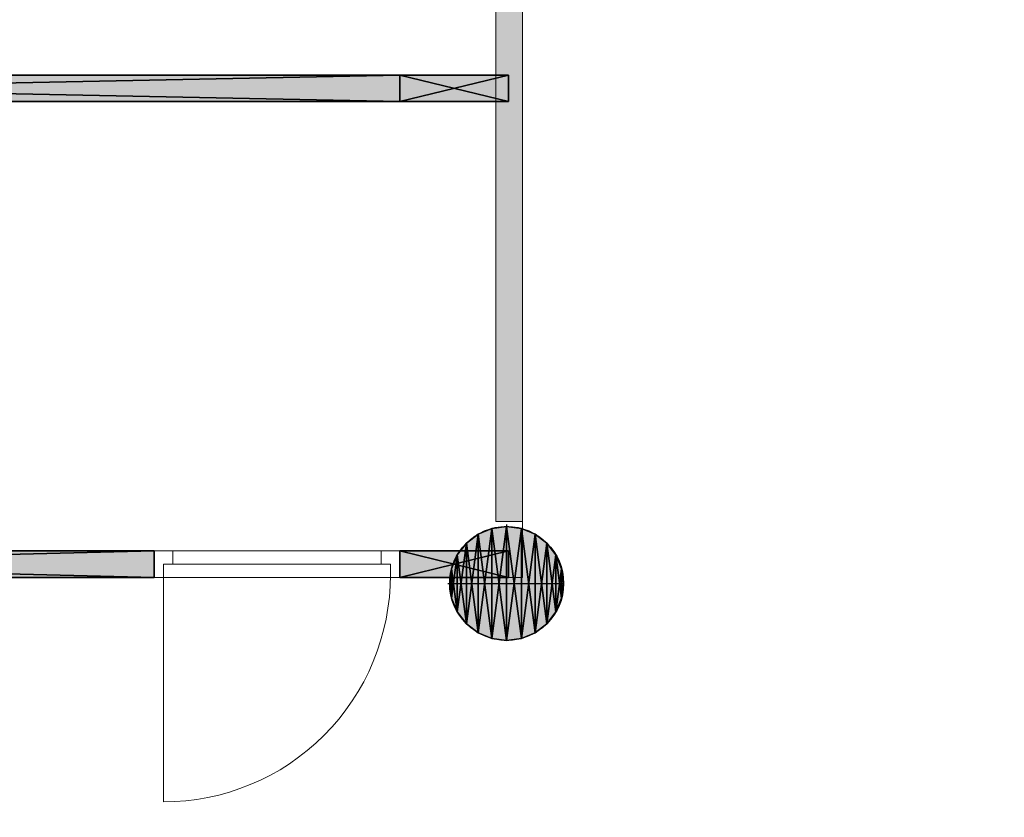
# Model space of a CAD drawing. Header units: inches. Extents: x 15 to 546804, y -66 to 267312.
# Tile 262 of 478: x 404617 to 408342, y 138898 to 141915. Entities that reach past the tile are written whole.
import ezdxf

# ---------------------------------------------------------------- set-up
doc = ezdxf.new("R2010")
doc.units = ezdxf.units.IN
doc.header["$MEASUREMENT"] = 0

msp = doc.modelspace()

# ---------------------------------------------------------------- hatches: boundary and pattern name
at = {"lineweight": 20}
h = msp.add_hatch(color=7, dxfattribs=at)
h.dxf.hatch_style = 1
h.paths.add_polyline_path([(406519.1, 142643.2, -0.118905), (406419.1, 142657.6), (406419.1, 141705.7), (406467.1, 141705.7), (406467.1, 141605.7), (406419.1, 141605.7), (406419.1, 140017.2), (406519.1, 140017.2)])
h.paths.add_polyline_path([(406467.1, 141705.7), (406419.1, 141705.7), (406419.1, 141605.7), (406467.1, 141605.7)], flags=17)
h = msp.add_hatch(color=7, dxfattribs=at)
h.dxf.hatch_style = 1
h.paths.add_polyline_path([(402432.1, 140382.7), (402332.1, 140382.7), (402332.1, 139905.7), (402432.1, 139905.7)])
h.paths.add_polyline_path([(402432.1, 141605.7), (402332.1, 141605.7), (402332.1, 141311.7), (402425.1, 141311.7), (402432.1, 141311.7)])
h.paths.add_polyline_path([(406055.1, 141705.7), (401067.1, 141705.7), (401067.1, 141605.7), (406055.1, 141605.7)])
h.paths.add_polyline_path([(406419.1, 141705.7), (406055.1, 141705.7), (406055.1, 141605.7), (406419.1, 141605.7)])
h = msp.add_hatch(color=7, dxfattribs=at)
h.dxf.hatch_style = 1
h.paths.add_polyline_path([(406459.5, 139998.1), (406459.5, 139782.7), (406674.9, 139782.7, 0.414214)])
h.paths.add_polyline_path([(406459.5, 139998.1, 0.414214), (406244.1, 139782.7), (406459.5, 139782.7)])
h.paths.add_polyline_path([(406459.5, 139782.7), (406244.1, 139782.7, 0.414214), (406459.5, 139567.3)])
h.paths.add_polyline_path([(406674.9, 139782.7), (406459.5, 139782.7), (406459.5, 139567.3, 0.414214)])
h = msp.add_hatch(color=7, dxfattribs=at)
h.dxf.hatch_style = 1
h.paths.add_polyline_path([(401067.1, 138030.7), (404282.1, 138030.7), (404282.1, 138039.7), (404282.1, 138130.7), (401067.1, 138130.7)])
h.paths.add_polyline_path([(405126.1, 139905.7), (401067.1, 139905.7), (401067.1, 139805.7), (405126.1, 139805.7)])
h.paths.add_polyline_path([(404382.1, 139805.7), (404282.1, 139805.7), (404282.1, 139050.7), (404382.1, 139050.7)])
h = msp.add_hatch(color=7, dxfattribs=at)
h.dxf.hatch_style = 1
h.paths.add_polyline_path([(406282.7, 139905.7), (406055.1, 139905.7), (406055.1, 139805.7), (406245.3, 139805.7, -0.125837)])

# ---------------------------------------------------------------- linework, layer by layer
at = {"color": 7, "lineweight": 20}
for p, q in [((406419.1, 140017.2, 3000), (406419.1, 143152.1, 3000)), ((406419.1, 140017.2, 300), (406419.1, 143152.1, 300)), ((406519.1, 140017.2, 300), (406519.1, 143152.1, 300)), ((406519.1, 140017.2, 3000), (406519.1, 143152.1, 3000)), ((406519.1, 142798.7, 300), (406519.1, 139805.7, 300)), ((406419.1, 140017.2, 300), (406419.1, 140017.2, 3000)), ((406519.1, 140017.2, 300), (406419.1, 140017.2, 300)), ((406519.1, 140017.2, 3000), (406419.1, 140017.2, 3000)), ((406519.1, 140017.2, 300), (406519.1, 140017.2, 3000)), ((405196.1, 139905.7, 2500), (405126.1, 139905.7, 2500)), ((405126.1, 139905.7, 2500), (405126.1, 139905.7, 3000)), ((405126.1, 139905.7, 3000), (406055.1, 139905.7, 3000)), ((405126.1, 139905.7, 2500), (405126.1, 139805.7, 2500)), ((405126.1, 139905.7, 3000), (405126.1, 139805.7, 3000)), ((405126.1, 139905.7, 300), (405196.1, 139905.7, 300)), ((406055.1, 139905.7, 2500), (405126.1, 139905.7, 2500)), ((405126.1, 139905.7, 2500), (405126.1, 139905.7, 300)), ((405126.1, 139905.7, 300), (405126.1, 139805.7, 300)), ((405126.1, 139905.7, 2500), (405126.1, 139805.7, 2500)), ((405196.1, 139905.7, 2500), (405196.1, 139905.7, 2930)), ((405196.1, 139905.7, 2930), (405985.1, 139905.7, 2930)), ((405985.1, 139905.7, 2430), (405196.1, 139905.7, 2430)), ((405196.1, 139905.7, 2430), (405196.1, 139905.7, 300)), ((405196.1, 139905.7, 300), (405196.1, 139855.7, 300)), ((405196.1, 139905.7, 2430), (405196.1, 139855.7, 2430)), ((406055.1, 139905.7, 2500), (405985.1, 139905.7, 2500)), ((405985.1, 139905.7, 2930), (405985.1, 139905.7, 2500)), ((405985.1, 139905.7, 300), (405985.1, 139905.7, 2430)), ((405985.1, 139905.7, 300), (406055.1, 139905.7, 300)), ((405985.1, 139905.7, 2430), (405985.1, 139855.7, 2430)), ((405985.1, 139905.7, 300), (405985.1, 139855.7, 300)), ((406055.1, 139905.7, 3000), (406055.1, 139905.7, 2500)), ((406055.1, 139905.7, 2500), (406055.1, 139805.7, 2500)), ((406055.1, 139905.7, 3000), (406055.1, 139805.7, 3000)), ((406055.1, 139905.7, 300), (406055.1, 139905.7, 2500)), ((406055.1, 139905.7, 300), (406055.1, 139805.7, 300)), ((406055.1, 139905.7, 2500), (406055.1, 139805.7, 2500)), ((405161.1, 139855.7, 300), (405161.1, 139805.7, 300)), ((405161.1, 139855.7, 2465), (405161.1, 139855.7, 300)), ((405196.1, 139855.7, 300), (405161.1, 139855.7, 300)), ((405161.1, 139855.7, 2465), (405161.1, 139805.7, 2465)), ((405196.1, 139855.7, 2465), (405161.1, 139855.7, 2465)), ((405161.1, 139855.7, 300), (406020.1, 139855.7, 300)), ((405161.1, 139855.7, 2465), (405161.1, 139855.7, 300)), ((406020.1, 139855.7, 2465), (405161.1, 139855.7, 2465)), ((405161.1, 139855.7, 2465), (405161.1, 139815.7, 2465)), ((405161.1, 139855.7, 300), (405161.1, 139815.7, 300)), ((405161.1, 139855.7, 300), (405215.9, 139855.7, 370.8)), ((405215.9, 139855.7, 2359.2), (405161.1, 139855.7, 2430)), ((405196.1, 139855.7, 2930), (405985.1, 139855.7, 2930)), ((405985.1, 139855.7, 2500), (405196.1, 139855.7, 2500)), ((405196.1, 139855.7, 2500), (405196.1, 139855.7, 2930)), ((405196.1, 139855.7, 2430), (405196.1, 139855.7, 300)), ((405985.1, 139855.7, 2430), (405196.1, 139855.7, 2430)), ((405985.1, 139855.7, 2465), (405196.1, 139855.7, 2465)), ((405196.1, 139855.7, 2430), (405196.1, 139855.7, 2465)), ((405325.4, 139855.7, 2217.6), (405270.7, 139855.7, 2288.4)), ((405270.7, 139855.7, 441.6), (405325.4, 139855.7, 512.4)), ((405435, 139855.7, 2076), (405380.2, 139855.7, 2146.8)), ((405380.2, 139855.7, 583.2), (405435, 139855.7, 654)), ((405544.5, 139855.7, 1934.5), (405489.8, 139855.7, 2005.2)), ((405489.8, 139855.7, 724.8), (405544.5, 139855.7, 795.5)), ((405654.1, 139855.7, 1792.9), (405599.3, 139855.7, 1863.7)), ((405599.3, 139855.7, 866.3), (405654.1, 139855.7, 937.1)), ((405763.6, 139855.7, 1651.3), (405708.9, 139855.7, 1722.1)), ((405708.9, 139855.7, 1007.9), (405763.6, 139855.7, 1078.7)), ((405873.2, 139855.7, 1509.7), (405818.4, 139855.7, 1580.5)), ((405818.4, 139855.7, 1149.5), (405873.2, 139855.7, 1220.3)), ((405982.7, 139855.7, 1368.1), (405928, 139855.7, 1438.9)), ((405928, 139855.7, 1291.1), (405982.7, 139855.7, 1361.9)), ((405985.1, 139855.7, 2930), (405985.1, 139855.7, 2500)), ((405985.1, 139855.7, 300), (405985.1, 139855.7, 2430)), ((405985.1, 139855.7, 300), (406020.1, 139855.7, 300)), ((405985.1, 139855.7, 2465), (406020.1, 139855.7, 2465)), ((405985.1, 139855.7, 2430), (405985.1, 139855.7, 2465)), ((406020.1, 139855.7, 300), (406020.1, 139855.7, 2465)), ((406020.1, 139855.7, 300), (406020.1, 139805.7, 300)), ((406020.1, 139855.7, 2465), (406020.1, 139805.7, 2465)), ((406020.1, 139855.7, 300), (406020.1, 139855.7, 2465)), ((406020.1, 139855.7, 2465), (406020.1, 139815.7, 2465)), ((406020.1, 139855.7, 300), (406020.1, 139815.7, 300)), ((406519.1, 139805.7, 300), (404282.1, 139805.7, 300)), ((405196.1, 139805.7, 2500), (405126.1, 139805.7, 2500)), ((405126.1, 139805.7, 2500), (405126.1, 139805.7, 3000)), ((405126.1, 139805.7, 3000), (406055.1, 139805.7, 3000)), ((405126.1, 139805.7, 300), (405161.1, 139805.7, 300)), ((406055.1, 139805.7, 2500), (405126.1, 139805.7, 2500)), ((405126.1, 139805.7, 2500), (405126.1, 139805.7, 300)), ((405161.1, 139815.7, 2465), (405161.1, 139815.7, 300)), ((405161.1, 139815.7, 300), (405161.1, 138956.7, 300)), ((405161.1, 139805.7, 2465), (405161.1, 139805.7, 300)), ((406020.1, 139805.7, 2465), (405161.1, 139805.7, 2465)), ((405196.1, 139805.7, 2930), (405985.1, 139805.7, 2930)), ((405196.1, 139805.7, 2500), (405196.1, 139805.7, 2930)), ((405985.1, 139805.7, 2930), (405985.1, 139805.7, 2500)), ((406055.1, 139805.7, 2500), (405985.1, 139805.7, 2500)), ((406020.1, 139815.7, 300), (406020.1, 139815.7, 2465)), ((406020.1, 139805.7, 300), (406055.1, 139805.7, 300)), ((406020.1, 139805.7, 300), (406020.1, 139805.7, 2465)), ((406055.1, 139805.7, 3000), (406055.1, 139805.7, 2500)), ((406055.1, 139805.7, 300), (406055.1, 139805.7, 2500))]:
    msp.add_line(p, q, dxfattribs=at)
at = {"color": 7}
for p, q in [((401067.1, 141705.7, 300), (406055.1, 141705.7, 300)), ((401067.1, 141705.7, 3000), (406055.1, 141705.7, 3000)), ((406055.1, 141705.7, 300), (406055.1, 141705.7, 3000)), ((406055.1, 141705.7, 3000), (406055.1, 141605.7, 3000)), ((406055.1, 141705.7, 3000), (406467.1, 141705.7, 3000)), ((406055.1, 141705.7, 300), (406467.1, 141705.7, 300)), ((406055.1, 141705.7, 300), (406055.1, 141605.7, 300)), ((406467.1, 141705.7, 3000), (406467.1, 141605.7, 3000)), ((406467.1, 141705.7, 300), (406467.1, 141605.7, 300)), ((406467.1, 141705.7, 300), (406467.1, 141705.7, 3000)), ((406055.1, 141605.7, 300), (401067.1, 141605.7, 300)), ((406055.1, 141605.7, 3000), (401067.1, 141605.7, 3000)), ((406055.1, 141605.7, 300), (406055.1, 141605.7, 3000)), ((406055.1, 141605.7, 300), (406467.1, 141605.7, 300)), ((406055.1, 141605.7, 3000), (406467.1, 141605.7, 3000)), ((406467.1, 141605.7, 300), (406467.1, 141605.7, 3000)), ((406403.8, 139990.8, 0), (406403.8, 139990.8, 7000)), ((406459.5, 140005.7, 0), (406459.5, 139998.1, 0)), ((406459.5, 139998.1, 0), (406459.5, 139998.1, 7000)), ((406459.5, 139998.1, 0), (406459.5, 139567.3, 0)), ((406515.3, 139990.8, 0), (406515.3, 139990.8, 7000)), ((406351.8, 139969.3, 0), (406351.8, 139969.3, 7000)), ((406567.2, 139969.3, 0), (406567.2, 139969.3, 7000)), ((406307.2, 139935, 0), (406307.2, 139935, 7000)), ((406611.8, 139935, 0), (406611.8, 139935, 7000)), ((401067.1, 139905.7, 300), (405126.1, 139905.7, 300)), ((401067.1, 139905.7, 3000), (405126.1, 139905.7, 3000)), ((405126.1, 139905.7, 300), (405126.1, 139805.7, 300)), ((405126.1, 139905.7, 300), (405126.1, 139905.7, 3000)), ((405126.1, 139905.7, 3000), (405126.1, 139805.7, 3000)), ((406055.1, 139905.7, 300), (406055.1, 139905.7, 3000)), ((406055.1, 139905.7, 3000), (406055.1, 139805.7, 3000)), ((406055.1, 139905.7, 3000), (406467.1, 139905.7, 3000)), ((406055.1, 139905.7, 300), (406467.1, 139905.7, 300)), ((406055.1, 139905.7, 300), (406055.1, 139805.7, 300)), ((406272.9, 139890.4, 0), (406272.9, 139890.4, 7000)), ((406467.1, 139905.7, 3000), (406467.1, 139805.7, 3000)), ((406467.1, 139905.7, 300), (406467.1, 139805.7, 300)), ((406467.1, 139905.7, 300), (406467.1, 139905.7, 3000)), ((406646.1, 139890.4, 0), (406646.1, 139890.4, 7000)), ((406251.4, 139838.5, 0), (406251.4, 139838.5, 7000)), ((406667.6, 139838.5, 0), (406667.6, 139838.5, 7000)), ((405126.1, 139805.7, 300), (401067.1, 139805.7, 300)), ((405126.1, 139805.7, 3000), (401067.1, 139805.7, 3000)), ((405126.1, 139805.7, 300), (405126.1, 139805.7, 3000)), ((406055.1, 139805.7, 300), (406055.1, 139805.7, 3000)), ((406055.1, 139805.7, 300), (406467.1, 139805.7, 300)), ((406055.1, 139805.7, 3000), (406467.1, 139805.7, 3000)), ((406467.1, 139805.7, 300), (406467.1, 139805.7, 3000)), ((406236.5, 139782.7, 0), (406244.1, 139782.7, 0)), ((406244.1, 139782.7, 0), (406244.1, 139782.7, 7000)), ((406244.1, 139782.7, 0), (406674.9, 139782.7, 0)), ((406674.9, 139782.7, 0), (406674.9, 139782.7, 7000)), ((406251.4, 139726.9, 0), (406251.4, 139726.9, 7000)), ((406667.6, 139726.9, 0), (406667.6, 139726.9, 7000)), ((406272.9, 139675, 0), (406272.9, 139675, 7000)), ((406646.1, 139675, 0), (406646.1, 139675, 7000)), ((406307.2, 139630.4, 0), (406307.2, 139630.4, 7000)), ((406611.8, 139630.4, 0), (406611.8, 139630.4, 7000)), ((406351.8, 139596.1, 0), (406351.8, 139596.1, 7000)), ((406403.8, 139574.6, 0), (406403.8, 139574.6, 7000)), ((406515.3, 139574.6, 0), (406515.3, 139574.6, 7000)), ((406567.2, 139596.1, 0), (406567.2, 139596.1, 7000)), ((406459.5, 139567.3, 0), (406459.5, 139567.3, 7000))]:
    msp.add_line(p, q, dxfattribs=at)
for centre in [(406459.5, 139782.7, 7000), (406459.5, 139782.7, 0)]:
    msp.add_circle(centre, 215.4, dxfattribs=at)
at = {"color": 7, "lineweight": 20, "extrusion": (0, 0, -1)}
for centre in [(405161.1, 139815.7, 300), (405161.1, 139815.7), (405161.1, 139815.7), (405161.1, 139815.7), (405161.1, 139815.7), (405161.1, 139815.7), (405161.1, 139815.7), (405161.1, 139815.7), (405161.1, 139815.7), (405161.1, 139815.7), (405161.1, 139815.7), (405161.1, 139815.7), (405161.1, 139815.7), (405161.1, 139815.7), (405161.1, 139815.7), (405161.1, 139815.7), (405161.1, 139815.7), (405161.1, 139815.7), (405161.1, 139815.7)]:
    msp.add_ellipse(centre, major_axis=(0, 859.5), ratio=0.999391, start_param=1.570796, end_param=3.141593, dxfattribs=at)
at = {"color": 7, "lineweight": 20}
for points, invisible_edges in [([(414067.1, 156655.7, 300), (401067.1, 139805.7, 300), (401067.1, 156655.7, 300)], 1), ([(401067.1, 139805.7, 300), (414067.1, 156655.7, 300), (404282.1, 139805.7, 300)], 3), ([(406519.1, 140017.2, 3000), (406419.1, 143152.1, 3000), (406419.1, 140017.2, 3000)], 1), ([(406419.1, 143152.1, 3000), (406519.1, 140017.2, 3000), (406519.1, 143152.1, 3000)], 1), ([(406519.1, 143152.1, 300), (406419.1, 140017.2, 300), (406419.1, 143152.1, 300)], 1), ([(406419.1, 140017.2, 300), (406519.1, 143152.1, 300), (406519.1, 140017.2, 300)], 1), ([(406419.1, 143152.1, 3000), (406419.1, 140017.2, 300), (406419.1, 140017.2, 3000)], 1), ([(406419.1, 140017.2, 300), (406419.1, 143152.1, 3000), (406419.1, 143152.1, 300)], 1), ([(406519.1, 143152.1, 300), (406519.1, 140017.2, 3000), (406519.1, 140017.2, 300)], 1), ([(406519.1, 140017.2, 3000), (406519.1, 143152.1, 300), (406519.1, 143152.1, 3000)], 1), ([(406469.1, 142798.7, 300), (404282.1, 139805.7, 300), (406469.1, 142855.7, 300)], 3), ([(404282.1, 139805.7, 300), (406469.1, 142798.7, 300), (406519.1, 139805.7, 300)], 3), ([(406519.1, 139805.7, 300), (406469.1, 142798.7, 300), (406519.1, 142798.7, 300)], 1), ([(406519.1, 140017.2, 3000), (406419.1, 140017.2, 300), (406519.1, 140017.2, 300)], 1), ([(406419.1, 140017.2, 300), (406519.1, 140017.2, 3000), (406419.1, 140017.2, 3000)], 1), ([(405126.1, 139805.7, 300), (405126.1, 139905.7, 2500), (405126.1, 139905.7, 300)], 1), ([(405126.1, 139905.7, 2500), (405126.1, 139805.7, 300), (405126.1, 139805.7, 2500)], 1), ([(405126.1, 139905.7, 2500), (405196.1, 139905.7, 300), (405126.1, 139905.7, 300)], 1), ([(405196.1, 139905.7, 300), (405126.1, 139905.7, 2500), (405196.1, 139905.7, 2430)], 3), ([(405196.1, 139905.7, 2430), (405126.1, 139905.7, 2500), (405985.1, 139905.7, 2430)], 3), ([(406055.1, 139905.7, 2500), (405985.1, 139905.7, 2430), (405126.1, 139905.7, 2500)], 3), ([(405126.1, 139905.7, 2500), (406055.1, 139805.7, 2500), (406055.1, 139905.7, 2500)], 1), ([(406055.1, 139805.7, 2500), (405126.1, 139905.7, 2500), (405126.1, 139805.7, 2500)], 1), ([(405196.1, 139905.7, 300), (405161.1, 139855.7, 300), (405126.1, 139905.7, 300)], 3), ([(405126.1, 139905.7, 300), (405161.1, 139855.7, 300), (405126.1, 139805.7, 300)], 3), ([(406055.1, 139905.7, 3000), (405126.1, 139805.7, 3000), (406055.1, 139805.7, 3000)], 1), ([(405126.1, 139805.7, 3000), (406055.1, 139905.7, 3000), (405126.1, 139905.7, 3000)], 1), ([(405126.1, 139805.7, 2500), (405126.1, 139905.7, 3000), (405126.1, 139905.7, 2500)], 1), ([(405126.1, 139905.7, 3000), (405126.1, 139805.7, 2500), (405126.1, 139805.7, 3000)], 1), ([(405126.1, 139905.7, 3000), (405196.1, 139905.7, 2500), (405126.1, 139905.7, 2500)], 1), ([(405196.1, 139905.7, 2500), (405126.1, 139905.7, 3000), (405196.1, 139905.7, 2930)], 3), ([(405196.1, 139905.7, 2930), (405126.1, 139905.7, 3000), (405985.1, 139905.7, 2930)], 3), ([(406055.1, 139905.7, 3000), (405985.1, 139905.7, 2930), (405126.1, 139905.7, 3000)], 3), ([(405161.1, 139855.7, 300), (405196.1, 139905.7, 300), (405196.1, 139855.7, 300)], 1), ([(405196.1, 139905.7, 2430), (405196.1, 139855.7, 300), (405196.1, 139905.7, 300)], 1), ([(405196.1, 139855.7, 300), (405196.1, 139905.7, 2430), (405196.1, 139855.7, 2430)], 1), ([(405196.1, 139855.7, 2430), (405985.1, 139905.7, 2430), (405985.1, 139855.7, 2430)], 1), ([(405985.1, 139905.7, 2430), (405196.1, 139855.7, 2430), (405196.1, 139905.7, 2430)], 1), ([(405985.1, 139855.7, 300), (405985.1, 139905.7, 2430), (405985.1, 139905.7, 300)], 1), ([(405985.1, 139905.7, 2430), (405985.1, 139855.7, 300), (405985.1, 139855.7, 2430)], 1), ([(405985.1, 139905.7, 2430), (406055.1, 139905.7, 300), (405985.1, 139905.7, 300)], 1), ([(406055.1, 139905.7, 300), (405985.1, 139905.7, 2430), (406055.1, 139905.7, 2500)], 3), ([(406055.1, 139905.7, 300), (406020.1, 139855.7, 300), (405985.1, 139905.7, 300)], 3), ([(405985.1, 139905.7, 300), (406020.1, 139855.7, 300), (405985.1, 139855.7, 300)], 1), ([(405985.1, 139905.7, 2930), (406055.1, 139905.7, 2500), (405985.1, 139905.7, 2500)], 1), ([(406055.1, 139905.7, 2500), (405985.1, 139905.7, 2930), (406055.1, 139905.7, 3000)], 3), ([(406020.1, 139805.7, 300), (406055.1, 139905.7, 300), (406055.1, 139805.7, 300)], 1), ([(406055.1, 139905.7, 300), (406020.1, 139805.7, 300), (406020.1, 139855.7, 300)], 13), ([(406055.1, 139905.7, 2500), (406055.1, 139805.7, 300), (406055.1, 139905.7, 300)], 1), ([(406055.1, 139805.7, 300), (406055.1, 139905.7, 2500), (406055.1, 139805.7, 2500)], 1), ([(406055.1, 139805.7, 3000), (406055.1, 139905.7, 2500), (406055.1, 139905.7, 3000)], 1), ([(406055.1, 139905.7, 2500), (406055.1, 139805.7, 3000), (406055.1, 139805.7, 2500)], 1), ([(405126.1, 139805.7, 300), (405161.1, 139855.7, 300), (405161.1, 139805.7, 300)], 1), ([(405161.1, 139815.7, 300), (405161.1, 139855.7, 2465), (405161.1, 139855.7, 300)], 1), ([(405161.1, 139855.7, 2465), (405161.1, 139815.7, 300), (405161.1, 139815.7, 2465)], 1), ([(405161.1, 139855.7, 2465), (406020.1, 139855.7, 300), (405161.1, 139855.7, 300)], 1), ([(406020.1, 139855.7, 300), (405161.1, 139855.7, 2465), (406020.1, 139855.7, 2465)], 1), ([(405196.1, 139855.7, 2430), (405161.1, 139855.7, 300), (405196.1, 139855.7, 300)], 1), ([(405161.1, 139855.7, 300), (405196.1, 139855.7, 2430), (405161.1, 139855.7, 2465)], 3), ([(405161.1, 139855.7, 2465), (405196.1, 139855.7, 2430), (405196.1, 139855.7, 2465)], 1), ([(405161.1, 139855.7, 2465), (405161.1, 139805.7, 300), (405161.1, 139855.7, 300)], 1), ([(405161.1, 139805.7, 300), (405161.1, 139855.7, 2465), (405161.1, 139805.7, 2465)], 1), ([(405161.1, 139805.7, 2465), (406020.1, 139855.7, 2465), (406020.1, 139805.7, 2465)], 1), ([(406020.1, 139855.7, 2465), (405161.1, 139805.7, 2465), (405985.1, 139855.7, 2465)], 3), ([(405985.1, 139855.7, 2465), (405161.1, 139805.7, 2465), (405196.1, 139855.7, 2465)], 3), ([(405196.1, 139855.7, 2465), (405161.1, 139805.7, 2465), (405161.1, 139855.7, 2465)], 1), ([(405985.1, 139855.7, 2465), (405196.1, 139855.7, 2430), (405985.1, 139855.7, 2430)], 1), ([(405196.1, 139855.7, 2430), (405985.1, 139855.7, 2465), (405196.1, 139855.7, 2465)], 1), ([(405196.1, 139855.7, 2930), (405985.1, 139855.7, 2500), (405196.1, 139855.7, 2500)], 1), ([(405985.1, 139855.7, 2500), (405196.1, 139855.7, 2930), (405985.1, 139855.7, 2930)], 1), ([(406020.1, 139855.7, 2465), (405985.1, 139855.7, 300), (406020.1, 139855.7, 300)], 1), ([(405985.1, 139855.7, 300), (406020.1, 139855.7, 2465), (405985.1, 139855.7, 2430)], 3), ([(405985.1, 139855.7, 2430), (406020.1, 139855.7, 2465), (405985.1, 139855.7, 2465)], 1), ([(406020.1, 139815.7, 2465), (406020.1, 139855.7, 300), (406020.1, 139855.7, 2465)], 1), ([(406020.1, 139855.7, 300), (406020.1, 139815.7, 2465), (406020.1, 139815.7, 300)], 1), ([(406020.1, 139805.7, 300), (406020.1, 139855.7, 2465), (406020.1, 139855.7, 300)], 1), ([(406020.1, 139855.7, 2465), (406020.1, 139805.7, 300), (406020.1, 139805.7, 2465)], 1), ([(405161.1, 139805.7, 2465), (405126.1, 139805.7, 300), (405161.1, 139805.7, 300)], 1), ([(405126.1, 139805.7, 300), (405161.1, 139805.7, 2465), (405126.1, 139805.7, 2500)], 3), ([(405126.1, 139805.7, 2500), (405161.1, 139805.7, 2465), (406055.1, 139805.7, 2500)], 3), ([(405196.1, 139805.7, 2930), (405126.1, 139805.7, 2500), (405196.1, 139805.7, 2500)], 1), ([(405126.1, 139805.7, 2500), (405196.1, 139805.7, 2930), (405126.1, 139805.7, 3000)], 3), ([(405126.1, 139805.7, 3000), (405196.1, 139805.7, 2930), (406055.1, 139805.7, 3000)], 3), ([(406020.1, 139805.7, 2465), (406055.1, 139805.7, 2500), (405161.1, 139805.7, 2465)], 3), ([(405985.1, 139805.7, 2930), (406055.1, 139805.7, 3000), (405196.1, 139805.7, 2930)], 3), ([(406055.1, 139805.7, 2500), (405985.1, 139805.7, 2930), (405985.1, 139805.7, 2500)], 1), ([(405985.1, 139805.7, 2930), (406055.1, 139805.7, 2500), (406055.1, 139805.7, 3000)], 13), ([(406055.1, 139805.7, 2500), (406020.1, 139805.7, 300), (406055.1, 139805.7, 300)], 1), ([(406020.1, 139805.7, 300), (406055.1, 139805.7, 2500), (406020.1, 139805.7, 2465)], 3)]:
    msp.add_3dface(points, dxfattribs=dict(at, invisible_edges=invisible_edges))

# ---------------------------------------------------------------- meshes
at = {"color": 7}
mesh = msp.add_polyface(dxfattribs=at)
corners = [(406055.1, 141705.7, 300), (401067.1, 141605.7, 300), (401067.1, 141705.7, 300), (406055.1, 141605.7, 300)]
mesh.append_faces([[corners[k] for k in face] for face in [(0, 1, 2), (1, 0, 3)]], dxfattribs={"vtx0": -1, "color": 7})
mesh = msp.add_polyface(dxfattribs=at)
corners = [(401067.1, 141705.7, 3000), (406055.1, 141705.7, 300), (401067.1, 141705.7, 300), (406055.1, 141705.7, 3000)]
mesh.append_faces([[corners[k] for k in face] for face in [(0, 1, 2), (1, 0, 3)]], dxfattribs={"vtx0": -1, "color": 7})
mesh = msp.add_polyface(dxfattribs=at)
corners = [(406055.1, 141605.7, 3000), (401067.1, 141705.7, 3000), (401067.1, 141605.7, 3000), (406055.1, 141705.7, 3000)]
mesh.append_faces([[corners[k] for k in face] for face in [(0, 1, 2), (1, 0, 3)]], dxfattribs={"vtx0": -1, "color": 7})
mesh = msp.add_polyface(dxfattribs=at)
corners = [(406055.1, 141705.7, 3000), (406467.1, 141705.7, 300), (406055.1, 141705.7, 300), (406467.1, 141705.7, 3000)]
mesh.append_faces([[corners[k] for k in face] for face in [(0, 1, 2), (1, 0, 3)]], dxfattribs={"vtx0": -1, "color": 7})
mesh = msp.add_polyface(dxfattribs=at)
corners = [(406467.1, 141705.7, 300), (406055.1, 141605.7, 300), (406055.1, 141705.7, 300), (406467.1, 141605.7, 300)]
mesh.append_faces([[corners[k] for k in face] for face in [(0, 1, 2), (1, 0, 3)]], dxfattribs={"vtx0": -1, "color": 7})
mesh = msp.add_polyface(dxfattribs=at)
corners = [(406467.1, 141605.7, 3000), (406055.1, 141705.7, 3000), (406055.1, 141605.7, 3000), (406467.1, 141705.7, 3000)]
mesh.append_faces([[corners[k] for k in face] for face in [(0, 1, 2), (1, 0, 3)]], dxfattribs={"vtx0": -1, "color": 7})
mesh = msp.add_polyface(dxfattribs=at)
corners = [(406467.1, 141705.7, 300), (406467.1, 141605.7, 3000), (406467.1, 141605.7, 300), (406467.1, 141705.7, 3000)]
mesh.append_faces([[corners[k] for k in face] for face in [(0, 1, 2), (1, 0, 3)]], dxfattribs={"vtx0": -1, "color": 7})
mesh = msp.add_polyface(dxfattribs=at)
corners = [(406055.1, 141605.7, 3000), (401067.1, 141605.7, 300), (406055.1, 141605.7, 300), (401067.1, 141605.7, 3000)]
mesh.append_faces([[corners[k] for k in face] for face in [(0, 1, 2), (1, 0, 3)]], dxfattribs={"vtx0": -1, "color": 7})
mesh = msp.add_polyface(dxfattribs=at)
corners = [(406467.1, 141605.7, 3000), (406055.1, 141605.7, 300), (406467.1, 141605.7, 300), (406055.1, 141605.7, 3000)]
mesh.append_faces([[corners[k] for k in face] for face in [(0, 1, 2), (1, 0, 3)]], dxfattribs={"vtx0": -1, "color": 7})
mesh = msp.add_polyface(dxfattribs=at)
corners = [(406251.4, 139726.9, 7000), (406251.4, 139838.5, 7000), (406244.1, 139782.7, 7000), (406272.9, 139675, 7000), (406272.9, 139890.4, 7000), (406307.2, 139630.4, 7000), (406307.2, 139935, 7000), (406351.8, 139596.1, 7000), (406351.8, 139969.3, 7000), (406403.8, 139574.6, 7000), (406403.8, 139990.8, 7000), (406459.5, 139567.3, 7000), (406459.5, 139998.1, 7000), (406515.3, 139574.6, 7000), (406515.3, 139990.8, 7000), (406567.2, 139596.1, 7000), (406567.2, 139969.3, 7000), (406611.8, 139630.4, 7000), (406611.8, 139935, 7000), (406646.1, 139675, 7000), (406646.1, 139890.4, 7000), (406667.6, 139726.9, 7000), (406667.6, 139838.5, 7000), (406674.9, 139782.7, 7000)]
mesh.append_faces([[corners[k] for k in face] for face in [(0, 1, 2), (22, 21, 23)]], dxfattribs={"vtx0": -1, "color": 7})
mesh.append_faces([[corners[k] for k in face] for face in [(1, 3, 4), (4, 5, 6), (6, 7, 8), (8, 9, 10), (10, 11, 12), (12, 13, 14), (14, 15, 16), (16, 17, 18), (18, 19, 20), (20, 21, 22)]], dxfattribs={"vtx0": -1, "vtx1": -1, "color": 7})
mesh.append_faces([[corners[k] for k in face] for face in [(1, 0, 3), (4, 3, 5), (6, 5, 7), (8, 7, 9), (10, 9, 11), (12, 11, 13), (14, 13, 15), (16, 15, 17), (18, 17, 19), (20, 19, 21)]], dxfattribs={"vtx0": -1, "vtx2": -1, "color": 7})
mesh = msp.add_polyface(dxfattribs=at)
corners = [(406251.4, 139838.5, 0), (406251.4, 139726.9, 0), (406244.1, 139782.7, 0), (406272.9, 139890.4, 0), (406272.9, 139675, 0), (406307.2, 139935, 0), (406307.2, 139630.4, 0), (406351.8, 139969.3, 0), (406351.8, 139596.1, 0), (406403.8, 139990.8, 0), (406403.8, 139574.6, 0), (406459.5, 139998.1, 0), (406459.5, 139567.3, 0), (406515.3, 139990.8, 0), (406515.3, 139574.6, 0), (406567.2, 139969.3, 0), (406567.2, 139596.1, 0), (406611.8, 139935, 0), (406611.8, 139630.4, 0), (406646.1, 139890.4, 0), (406646.1, 139675, 0), (406667.6, 139838.5, 0), (406667.6, 139726.9, 0), (406674.9, 139782.7, 0)]
mesh.append_faces([[corners[k] for k in face] for face in [(0, 1, 2), (22, 21, 23)]], dxfattribs={"vtx0": -1, "color": 7})
mesh.append_faces([[corners[k] for k in face] for face in [(1, 3, 4), (4, 5, 6), (6, 7, 8), (8, 9, 10), (10, 11, 12), (12, 13, 14), (14, 15, 16), (16, 17, 18), (18, 19, 20), (20, 21, 22)]], dxfattribs={"vtx0": -1, "vtx1": -1, "color": 7})
mesh.append_faces([[corners[k] for k in face] for face in [(1, 0, 3), (4, 3, 5), (6, 5, 7), (8, 7, 9), (10, 9, 11), (12, 11, 13), (14, 13, 15), (16, 15, 17), (18, 17, 19), (20, 19, 21)]], dxfattribs={"vtx0": -1, "vtx2": -1, "color": 7})
mesh = msp.add_polyface(dxfattribs=at)
corners = [(406351.8, 139969.3, 7000), (406403.8, 139990.8, 0), (406351.8, 139969.3, 0), (406403.8, 139990.8, 7000)]
mesh.append_faces([[corners[k] for k in face] for face in [(0, 1, 2), (1, 0, 3)]], dxfattribs={"vtx0": -1, "color": 7})
mesh = msp.add_polyface(dxfattribs=at)
corners = [(406403.8, 139990.8, 7000), (406459.5, 139998.1, 0), (406403.8, 139990.8, 0), (406459.5, 139998.1, 7000)]
mesh.append_faces([[corners[k] for k in face] for face in [(0, 1, 2), (1, 0, 3)]], dxfattribs={"vtx0": -1, "color": 7})
mesh = msp.add_polyface(dxfattribs=at)
corners = [(406459.5, 139998.1, 7000), (406515.3, 139990.8, 0), (406459.5, 139998.1, 0), (406515.3, 139990.8, 7000)]
mesh.append_faces([[corners[k] for k in face] for face in [(0, 1, 2), (1, 0, 3)]], dxfattribs={"vtx0": -1, "color": 7})
mesh = msp.add_polyface(dxfattribs=at)
corners = [(406515.3, 139990.8, 7000), (406567.2, 139969.3, 0), (406515.3, 139990.8, 0), (406567.2, 139969.3, 7000)]
mesh.append_faces([[corners[k] for k in face] for face in [(0, 1, 2), (1, 0, 3)]], dxfattribs={"vtx0": -1, "color": 7})
mesh = msp.add_polyface(dxfattribs=at)
corners = [(406307.2, 139935, 7000), (406351.8, 139969.3, 0), (406307.2, 139935, 0), (406351.8, 139969.3, 7000)]
mesh.append_faces([[corners[k] for k in face] for face in [(0, 1, 2), (1, 0, 3)]], dxfattribs={"vtx0": -1, "color": 7})
mesh = msp.add_polyface(dxfattribs=at)
corners = [(406567.2, 139969.3, 7000), (406611.8, 139935, 0), (406567.2, 139969.3, 0), (406611.8, 139935, 7000)]
mesh.append_faces([[corners[k] for k in face] for face in [(0, 1, 2), (1, 0, 3)]], dxfattribs={"vtx0": -1, "color": 7})
mesh = msp.add_polyface(dxfattribs=at)
corners = [(406307.2, 139935, 7000), (406272.9, 139890.4, 0), (406272.9, 139890.4, 7000), (406307.2, 139935, 0)]
mesh.append_faces([[corners[k] for k in face] for face in [(0, 1, 2), (1, 0, 3)]], dxfattribs={"vtx0": -1, "color": 7})
mesh = msp.add_polyface(dxfattribs=at)
corners = [(406611.8, 139935, 0), (406646.1, 139890.4, 7000), (406646.1, 139890.4, 0), (406611.8, 139935, 7000)]
mesh.append_faces([[corners[k] for k in face] for face in [(0, 1, 2), (1, 0, 3)]], dxfattribs={"vtx0": -1, "color": 7})
mesh = msp.add_polyface(dxfattribs=at)
corners = [(405126.1, 139905.7, 300), (401067.1, 139805.7, 300), (401067.1, 139905.7, 300), (405126.1, 139805.7, 300)]
mesh.append_faces([[corners[k] for k in face] for face in [(0, 1, 2), (1, 0, 3)]], dxfattribs={"vtx0": -1, "color": 7})
mesh = msp.add_polyface(dxfattribs=at)
corners = [(401067.1, 139905.7, 3000), (405126.1, 139905.7, 300), (401067.1, 139905.7, 300), (405126.1, 139905.7, 3000)]
mesh.append_faces([[corners[k] for k in face] for face in [(0, 1, 2), (1, 0, 3)]], dxfattribs={"vtx0": -1, "color": 7})
mesh = msp.add_polyface(dxfattribs=at)
corners = [(405126.1, 139805.7, 3000), (401067.1, 139905.7, 3000), (401067.1, 139805.7, 3000), (405126.1, 139905.7, 3000)]
mesh.append_faces([[corners[k] for k in face] for face in [(0, 1, 2), (1, 0, 3)]], dxfattribs={"vtx0": -1, "color": 7})
mesh = msp.add_polyface(dxfattribs=at)
corners = [(405126.1, 139905.7, 300), (405126.1, 139805.7, 3000), (405126.1, 139805.7, 300), (405126.1, 139905.7, 3000)]
mesh.append_faces([[corners[k] for k in face] for face in [(0, 1, 2), (1, 0, 3)]], dxfattribs={"vtx0": -1, "color": 7})
mesh = msp.add_polyface(dxfattribs=at)
corners = [(406055.1, 139905.7, 3000), (406467.1, 139905.7, 300), (406055.1, 139905.7, 300), (406467.1, 139905.7, 3000)]
mesh.append_faces([[corners[k] for k in face] for face in [(0, 1, 2), (1, 0, 3)]], dxfattribs={"vtx0": -1, "color": 7})
mesh = msp.add_polyface(dxfattribs=at)
corners = [(406055.1, 139905.7, 3000), (406055.1, 139805.7, 300), (406055.1, 139805.7, 3000), (406055.1, 139905.7, 300)]
mesh.append_faces([[corners[k] for k in face] for face in [(0, 1, 2), (1, 0, 3)]], dxfattribs={"vtx0": -1, "color": 7})
mesh = msp.add_polyface(dxfattribs=at)
corners = [(406467.1, 139905.7, 300), (406055.1, 139805.7, 300), (406055.1, 139905.7, 300), (406467.1, 139805.7, 300)]
mesh.append_faces([[corners[k] for k in face] for face in [(0, 1, 2), (1, 0, 3)]], dxfattribs={"vtx0": -1, "color": 7})
mesh = msp.add_polyface(dxfattribs=at)
corners = [(406467.1, 139805.7, 3000), (406055.1, 139905.7, 3000), (406055.1, 139805.7, 3000), (406467.1, 139905.7, 3000)]
mesh.append_faces([[corners[k] for k in face] for face in [(0, 1, 2), (1, 0, 3)]], dxfattribs={"vtx0": -1, "color": 7})
mesh = msp.add_polyface(dxfattribs=at)
corners = [(406272.9, 139890.4, 7000), (406251.4, 139838.5, 0), (406251.4, 139838.5, 7000), (406272.9, 139890.4, 0)]
mesh.append_faces([[corners[k] for k in face] for face in [(0, 1, 2), (1, 0, 3)]], dxfattribs={"vtx0": -1, "color": 7})
mesh = msp.add_polyface(dxfattribs=at)
corners = [(406467.1, 139905.7, 300), (406467.1, 139805.7, 3000), (406467.1, 139805.7, 300), (406467.1, 139905.7, 3000)]
mesh.append_faces([[corners[k] for k in face] for face in [(0, 1, 2), (1, 0, 3)]], dxfattribs={"vtx0": -1, "color": 7})
mesh = msp.add_polyface(dxfattribs=at)
corners = [(406646.1, 139890.4, 0), (406667.6, 139838.5, 7000), (406667.6, 139838.5, 0), (406646.1, 139890.4, 7000)]
mesh.append_faces([[corners[k] for k in face] for face in [(0, 1, 2), (1, 0, 3)]], dxfattribs={"vtx0": -1, "color": 7})
mesh = msp.add_polyface(dxfattribs=at)
corners = [(406251.4, 139838.5, 7000), (406244.1, 139782.7, 0), (406244.1, 139782.7, 7000), (406251.4, 139838.5, 0)]
mesh.append_faces([[corners[k] for k in face] for face in [(0, 1, 2), (1, 0, 3)]], dxfattribs={"vtx0": -1, "color": 7})
mesh = msp.add_polyface(dxfattribs=at)
corners = [(406667.6, 139838.5, 0), (406674.9, 139782.7, 7000), (406674.9, 139782.7, 0), (406667.6, 139838.5, 7000)]
mesh.append_faces([[corners[k] for k in face] for face in [(0, 1, 2), (1, 0, 3)]], dxfattribs={"vtx0": -1, "color": 7})
mesh = msp.add_polyface(dxfattribs=at)
corners = [(405126.1, 139805.7, 3000), (401067.1, 139805.7, 300), (405126.1, 139805.7, 300), (401067.1, 139805.7, 3000)]
mesh.append_faces([[corners[k] for k in face] for face in [(0, 1, 2), (1, 0, 3)]], dxfattribs={"vtx0": -1, "color": 7})
mesh = msp.add_polyface(dxfattribs=at)
corners = [(406467.1, 139805.7, 3000), (406055.1, 139805.7, 300), (406467.1, 139805.7, 300), (406055.1, 139805.7, 3000)]
mesh.append_faces([[corners[k] for k in face] for face in [(0, 1, 2), (1, 0, 3)]], dxfattribs={"vtx0": -1, "color": 7})
mesh = msp.add_polyface(dxfattribs=at)
corners = [(406244.1, 139782.7, 7000), (406251.4, 139726.9, 0), (406251.4, 139726.9, 7000), (406244.1, 139782.7, 0)]
mesh.append_faces([[corners[k] for k in face] for face in [(0, 1, 2), (1, 0, 3)]], dxfattribs={"vtx0": -1, "color": 7})
mesh = msp.add_polyface(dxfattribs=at)
corners = [(406674.9, 139782.7, 0), (406667.6, 139726.9, 7000), (406667.6, 139726.9, 0), (406674.9, 139782.7, 7000)]
mesh.append_faces([[corners[k] for k in face] for face in [(0, 1, 2), (1, 0, 3)]], dxfattribs={"vtx0": -1, "color": 7})
mesh = msp.add_polyface(dxfattribs=at)
corners = [(406251.4, 139726.9, 7000), (406272.9, 139675, 0), (406272.9, 139675, 7000), (406251.4, 139726.9, 0)]
mesh.append_faces([[corners[k] for k in face] for face in [(0, 1, 2), (1, 0, 3)]], dxfattribs={"vtx0": -1, "color": 7})
mesh = msp.add_polyface(dxfattribs=at)
corners = [(406667.6, 139726.9, 0), (406646.1, 139675, 7000), (406646.1, 139675, 0), (406667.6, 139726.9, 7000)]
mesh.append_faces([[corners[k] for k in face] for face in [(0, 1, 2), (1, 0, 3)]], dxfattribs={"vtx0": -1, "color": 7})
mesh = msp.add_polyface(dxfattribs=at)
corners = [(406272.9, 139675, 7000), (406307.2, 139630.4, 0), (406307.2, 139630.4, 7000), (406272.9, 139675, 0)]
mesh.append_faces([[corners[k] for k in face] for face in [(0, 1, 2), (1, 0, 3)]], dxfattribs={"vtx0": -1, "color": 7})
mesh = msp.add_polyface(dxfattribs=at)
corners = [(406646.1, 139675, 0), (406611.8, 139630.4, 7000), (406611.8, 139630.4, 0), (406646.1, 139675, 7000)]
mesh.append_faces([[corners[k] for k in face] for face in [(0, 1, 2), (1, 0, 3)]], dxfattribs={"vtx0": -1, "color": 7})
mesh = msp.add_polyface(dxfattribs=at)
corners = [(406351.8, 139596.1, 7000), (406307.2, 139630.4, 0), (406351.8, 139596.1, 0), (406307.2, 139630.4, 7000)]
mesh.append_faces([[corners[k] for k in face] for face in [(0, 1, 2), (1, 0, 3)]], dxfattribs={"vtx0": -1, "color": 7})
mesh = msp.add_polyface(dxfattribs=at)
corners = [(406611.8, 139630.4, 7000), (406567.2, 139596.1, 0), (406611.8, 139630.4, 0), (406567.2, 139596.1, 7000)]
mesh.append_faces([[corners[k] for k in face] for face in [(0, 1, 2), (1, 0, 3)]], dxfattribs={"vtx0": -1, "color": 7})
mesh = msp.add_polyface(dxfattribs=at)
corners = [(406403.8, 139574.6, 7000), (406351.8, 139596.1, 0), (406403.8, 139574.6, 0), (406351.8, 139596.1, 7000)]
mesh.append_faces([[corners[k] for k in face] for face in [(0, 1, 2), (1, 0, 3)]], dxfattribs={"vtx0": -1, "color": 7})
mesh = msp.add_polyface(dxfattribs=at)
corners = [(406459.5, 139567.3, 7000), (406403.8, 139574.6, 0), (406459.5, 139567.3, 0), (406403.8, 139574.6, 7000)]
mesh.append_faces([[corners[k] for k in face] for face in [(0, 1, 2), (1, 0, 3)]], dxfattribs={"vtx0": -1, "color": 7})
mesh = msp.add_polyface(dxfattribs=at)
corners = [(406515.3, 139574.6, 7000), (406459.5, 139567.3, 0), (406515.3, 139574.6, 0), (406459.5, 139567.3, 7000)]
mesh.append_faces([[corners[k] for k in face] for face in [(0, 1, 2), (1, 0, 3)]], dxfattribs={"vtx0": -1, "color": 7})
mesh = msp.add_polyface(dxfattribs=at)
corners = [(406567.2, 139596.1, 7000), (406515.3, 139574.6, 0), (406567.2, 139596.1, 0), (406515.3, 139574.6, 7000)]
mesh.append_faces([[corners[k] for k in face] for face in [(0, 1, 2), (1, 0, 3)]], dxfattribs={"vtx0": -1, "color": 7})

doc.saveas('drawing.dxf')
